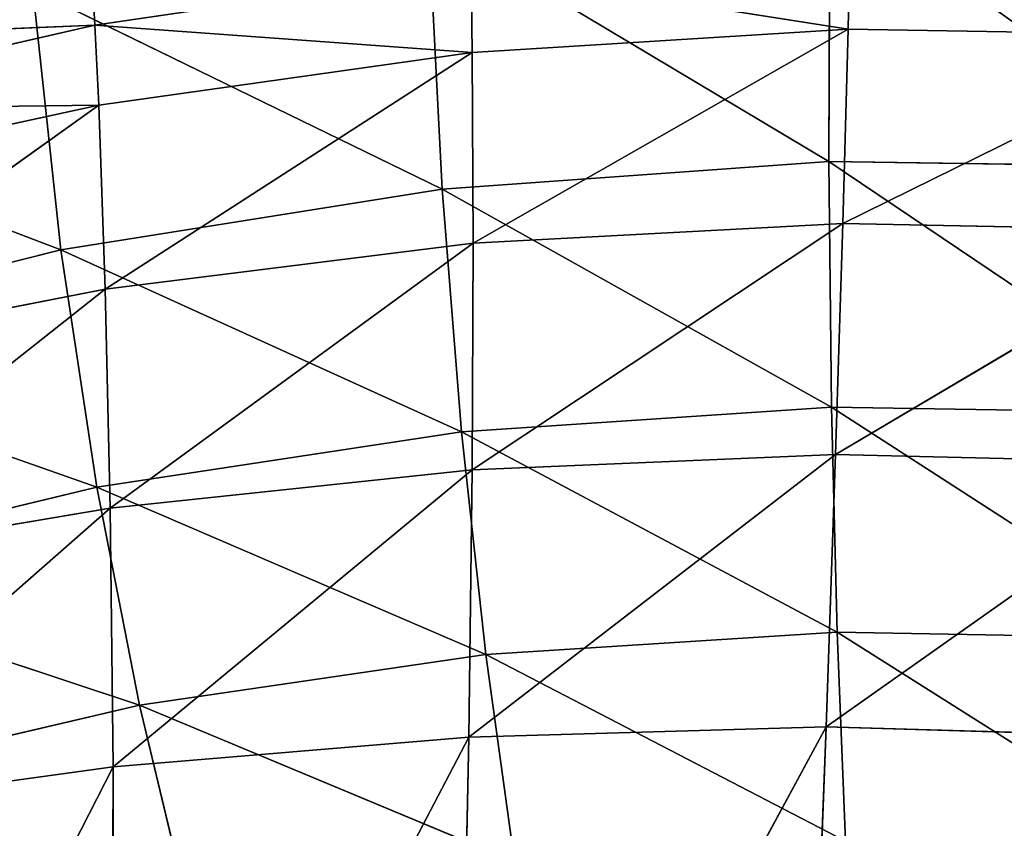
# Model space of a CAD drawing. Extents: x 228 to 329, y 0 to 150.
# Tile 343 of 656: x 277.26 to 278.73, y 54.5 to 55.71. Entities that reach past the tile are written whole.
import ezdxf

# ---------------------------------------------------------------- set-up
doc = ezdxf.new("R2010")
doc.units = 0
doc.header["$LTSCALE"] = 25.4
doc.layers.get('0').update_dxf_attribs({"color": 13, "linetype": 'CONTINUOUS'})

# ---------------------------------------------------------------- blocks, each defined once
blk = doc.blocks.new('SIS-9506-8054_STL_1')
at = {"color": 7}
for p, q in [((49.6756, 84.0265, 95.6286), (49.1623, 84.8661, 96.6333)), ((49.6756, 84.0265, 95.6286), (49.1623, 84.8661, 96.6333)), ((49.6735, 84.8661, 96.605), (49.6756, 84.0265, 95.6286)), ((49.6735, 84.8661, 96.605), (49.6756, 84.0265, 95.6286)), ((49.6735, 84.8661, 96.605), (50.2073, 84.0265, 95.5842)), ((49.6735, 84.8661, 96.605), (50.2073, 84.0265, 95.5842)), ((50.7412, 84.0265, 95.5691), (50.1866, 84.8661, 96.5925)), ((50.1866, 84.8661, 96.5925), (50.2073, 84.0265, 95.5842)), ((50.1866, 84.8661, 96.5925), (50.2073, 84.0265, 95.5842)), ((50.7412, 84.0265, 95.5691), (50.1866, 84.8661, 96.5925)), ((50.7412, 84.0265, 95.5691), (50.7011, 84.8661, 96.5964)), ((50.7412, 84.0265, 95.5691), (50.7011, 84.8661, 96.5964)), ((49.6756, 84.0265, 95.6286), (49.1476, 84.0265, 95.7012)), ((49.6756, 84.0265, 95.6286), (49.1476, 84.0265, 95.7012)), ((49.6713, 83.6652, 95.2421), (49.1476, 84.0265, 95.7012)), ((49.6713, 83.6652, 95.2421), (49.1476, 84.0265, 95.7012)), ((49.6756, 84.0265, 95.6286), (49.6713, 83.6652, 95.2421)), ((49.6756, 84.0265, 95.6286), (49.6713, 83.6652, 95.2421)), ((49.6756, 84.0265, 95.6286), (50.212, 83.6652, 95.1846)), ((49.6756, 84.0265, 95.6286), (50.212, 83.6652, 95.1846)), ((49.6756, 84.0265, 95.6286), (50.2073, 84.0265, 95.5842)), ((49.6756, 84.0265, 95.6286), (50.2073, 84.0265, 95.5842)), ((50.2073, 84.0265, 95.5842), (50.212, 83.6652, 95.1846)), ((50.2073, 84.0265, 95.5842), (50.7553, 83.6652, 95.1619)), ((50.2073, 84.0265, 95.5842), (50.212, 83.6652, 95.1846)), ((50.7412, 84.0265, 95.5691), (50.2073, 84.0265, 95.5842)), ((50.7412, 84.0265, 95.5691), (50.2073, 84.0265, 95.5842)), ((50.2073, 84.0265, 95.5842), (50.7553, 83.6652, 95.1619)), ((51.2994, 83.6652, 95.1749), (50.7412, 84.0265, 95.5691)), ((50.7412, 84.0265, 95.5691), (51.2758, 84.0265, 95.5844)), ((50.7412, 84.0265, 95.5691), (51.2758, 84.0265, 95.5844)), ((50.7412, 84.0265, 95.5691), (50.7553, 83.6652, 95.1619)), ((50.7412, 84.0265, 95.5691), (50.7553, 83.6652, 95.1619)), ((51.2994, 83.6652, 95.1749), (50.7412, 84.0265, 95.5691)), ((49.6713, 83.6652, 95.2421), (49.1352, 83.6652, 95.3329)), ((49.6713, 83.6652, 95.2421), (49.1352, 83.6652, 95.3329)), ((49.6639, 83.3151, 94.9146), (49.1352, 83.6652, 95.3329)), ((49.6639, 83.3151, 94.9146), (49.1352, 83.6652, 95.3329)), ((49.6713, 83.6652, 95.2421), (49.6639, 83.3151, 94.9146)), ((49.6713, 83.6652, 95.2421), (49.6639, 83.3151, 94.9146)), ((49.6713, 83.6652, 95.2421), (50.2134, 83.3151, 94.8458)), ((49.6713, 83.6652, 95.2421), (50.2134, 83.3151, 94.8458)), ((49.6713, 83.6652, 95.2421), (50.212, 83.6652, 95.1846)), ((49.6713, 83.6652, 95.2421), (50.212, 83.6652, 95.1846)), ((50.212, 83.6652, 95.1846), (50.2134, 83.3151, 94.8458)), ((50.7553, 83.6652, 95.1619), (50.212, 83.6652, 95.1846)), ((50.7553, 83.6652, 95.1619), (50.212, 83.6652, 95.1846)), ((50.766, 83.3151, 94.8165), (50.212, 83.6652, 95.1846)), ((50.766, 83.3151, 94.8165), (50.212, 83.6652, 95.1846)), ((50.212, 83.6652, 95.1846), (50.2134, 83.3151, 94.8458)), ((50.7553, 83.6652, 95.1619), (50.766, 83.3151, 94.8165)), ((50.7553, 83.6652, 95.1619), (50.766, 83.3151, 94.8165)), ((50.7553, 83.6652, 95.1619), (51.3194, 83.3151, 94.8277)), ((51.2994, 83.6652, 95.1749), (50.7553, 83.6652, 95.1619)), ((51.2994, 83.6652, 95.1749), (50.7553, 83.6652, 95.1619)), ((50.7553, 83.6652, 95.1619), (51.3194, 83.3151, 94.8277)), ((49.6639, 83.3151, 94.9146), (49.1201, 83.3151, 95.0213)), ((49.6639, 83.3151, 94.9146), (49.1201, 83.3151, 95.0213)), ((49.6541, 82.9504, 94.6396), (49.1201, 83.3151, 95.0213)), ((49.6541, 82.9504, 94.6396), (49.1201, 83.3151, 95.0213)), ((49.6639, 83.3151, 94.9146), (49.6541, 82.9504, 94.6396)), ((49.6639, 83.3151, 94.9146), (49.6541, 82.9504, 94.6396)), ((49.6639, 83.3151, 94.9146), (50.2121, 82.9504, 94.5612)), ((49.6639, 83.3151, 94.9146), (50.2121, 82.9504, 94.5612)), ((49.6639, 83.3151, 94.9146), (50.2134, 83.3151, 94.8458)), ((49.6639, 83.3151, 94.9146), (50.2134, 83.3151, 94.8458)), ((50.2134, 83.3151, 94.8458), (50.2121, 82.9504, 94.5612)), ((50.2134, 83.3151, 94.8458), (50.2121, 82.9504, 94.5612)), ((50.766, 83.3151, 94.8165), (50.2134, 83.3151, 94.8458)), ((50.766, 83.3151, 94.8165), (50.2134, 83.3151, 94.8458)), ((50.7738, 82.9504, 94.5262), (50.2134, 83.3151, 94.8458)), ((50.7738, 82.9504, 94.5262), (50.2134, 83.3151, 94.8458)), ((50.766, 83.3151, 94.8165), (50.7738, 82.9504, 94.5262)), ((50.766, 83.3151, 94.8165), (50.7738, 82.9504, 94.5262)), ((50.766, 83.3151, 94.8165), (51.3362, 82.9504, 94.5358)), ((50.766, 83.3151, 94.8165), (51.3362, 82.9504, 94.5358)), ((50.766, 83.3151, 94.8165), (51.3194, 83.3151, 94.8277)), ((50.766, 83.3151, 94.8165), (51.3194, 83.3151, 94.8277)), ((49.6541, 82.9504, 94.6396), (49.0933, 82.745, 94.6468)), ((49.6541, 82.9504, 94.6396), (49.0933, 82.745, 94.6468)), ((49.6541, 82.9504, 94.6396), (49.1027, 82.9504, 94.7601)), ((49.6541, 82.9504, 94.6396), (49.1027, 82.9504, 94.7601)), ((49.6541, 82.9504, 94.6396), (49.6484, 82.745, 94.5202)), ((49.6541, 82.9504, 94.6396), (49.6484, 82.745, 94.5202)), ((50.2121, 82.9504, 94.5612), (49.6484, 82.745, 94.5202)), ((50.2121, 82.9504, 94.5612), (49.6484, 82.745, 94.5202)), ((49.6541, 82.9504, 94.6396), (50.2121, 82.9504, 94.5612)), ((49.6541, 82.9504, 94.6396), (50.2121, 82.9504, 94.5612)), ((50.7738, 82.9504, 94.5262), (50.2106, 82.745, 94.4374)), ((50.2106, 82.745, 94.4374), (50.2121, 82.9504, 94.5612)), ((50.2106, 82.745, 94.4374), (50.2121, 82.9504, 94.5612)), ((50.7738, 82.9504, 94.5262), (50.2106, 82.745, 94.4374)), ((50.7738, 82.9504, 94.5262), (50.2121, 82.9504, 94.5612)), ((50.7738, 82.9504, 94.5262), (50.2121, 82.9504, 94.5612)), ((50.7738, 82.9504, 94.5262), (50.7766, 82.745, 94.3999)), ((50.7738, 82.9504, 94.5262), (50.7766, 82.745, 94.3999)), ((50.7738, 82.9504, 94.5262), (51.3362, 82.9504, 94.5358)), ((50.7738, 82.9504, 94.5262), (51.3362, 82.9504, 94.5358)), ((49.6484, 82.745, 94.5202), (49.0835, 82.5121, 94.5442)), ((49.6484, 82.745, 94.5202), (49.0835, 82.5121, 94.5442)), ((49.0933, 82.745, 94.6468), (49.6484, 82.745, 94.5202)), ((49.0933, 82.745, 94.6468), (49.6484, 82.745, 94.5202)), ((49.6422, 82.5121, 94.4119), (49.6484, 82.745, 94.5202)), ((49.6422, 82.5121, 94.4119), (49.6484, 82.745, 94.5202)), ((50.2106, 82.745, 94.4374), (49.6484, 82.745, 94.5202)), ((50.2106, 82.745, 94.4374), (49.6484, 82.745, 94.5202)), ((48.978, 62.6835, 94.6201), (49.5977, 62.4863, 94.856)), ((48.978, 62.6835, 94.6201), (49.5977, 62.4863, 94.856)), ((49.5556, 62.6835, 94.4667), (49.5977, 62.4863, 94.856)), ((49.5556, 62.6835, 94.4667), (49.5977, 62.4863, 94.856)), ((49.5556, 62.6835, 94.4667), (50.1675, 62.4863, 94.7652)), ((49.5556, 62.6835, 94.4667), (50.1675, 62.4863, 94.7652)), ((50.7451, 62.4863, 94.7241), (50.147, 62.6835, 94.3665)), ((50.7451, 62.4863, 94.7241), (50.147, 62.6835, 94.3665)), ((50.1675, 62.4863, 94.7652), (50.147, 62.6835, 94.3665)), ((50.1675, 62.4863, 94.7652), (50.147, 62.6835, 94.3665)), ((50.7465, 62.6835, 94.3201), (50.7451, 62.4863, 94.7241)), ((50.7465, 62.6835, 94.3201), (50.7451, 62.4863, 94.7241)), ((49.0413, 62.4863, 94.996), (49.6512, 62.3483, 95.2106)), ((49.0413, 62.4863, 94.996), (49.6512, 62.3483, 95.2106)), ((49.0413, 62.4863, 94.996), (49.5977, 62.4863, 94.856)), ((49.0413, 62.4863, 94.996), (49.5977, 62.4863, 94.856)), ((49.5977, 62.4863, 94.856), (49.6512, 62.3483, 95.2106)), ((49.5977, 62.4863, 94.856), (49.6512, 62.3483, 95.2106)), ((49.5977, 62.4863, 94.856), (50.1963, 62.3483, 95.1279)), ((49.5977, 62.4863, 94.856), (50.1963, 62.3483, 95.1279)), ((49.5977, 62.4863, 94.856), (50.1675, 62.4863, 94.7652)), ((49.5977, 62.4863, 94.856), (50.1675, 62.4863, 94.7652)), ((50.7451, 62.4863, 94.7241), (50.1675, 62.4863, 94.7652)), ((50.7451, 62.4863, 94.7241), (50.1675, 62.4863, 94.7652)), ((50.7489, 62.3483, 95.0911), (50.1675, 62.4863, 94.7652)), ((50.7489, 62.3483, 95.0911), (50.1675, 62.4863, 94.7652)), ((50.1963, 62.3483, 95.1279), (50.1675, 62.4863, 94.7652)), ((50.1963, 62.3483, 95.1279), (50.1675, 62.4863, 94.7652)), ((50.7451, 62.4863, 94.7241), (50.7489, 62.3483, 95.0911)), ((50.7451, 62.4863, 94.7241), (50.7489, 62.3483, 95.0911)), ((50.7451, 62.4863, 94.7241), (51.3037, 62.3483, 95.1001)), ((50.7451, 62.4863, 94.7241), (51.3037, 62.3483, 95.1001)), ((50.7451, 62.4863, 94.7241), (51.3248, 62.4863, 94.7327)), ((50.7451, 62.4863, 94.7241), (51.3248, 62.4863, 94.7327)), ((49.1188, 62.3483, 95.3389), (49.715, 62.2577, 95.5366)), ((49.1188, 62.3483, 95.3389), (49.715, 62.2577, 95.5366)), ((49.1188, 62.3483, 95.3389), (49.6512, 62.3483, 95.2106)), ((49.1188, 62.3483, 95.3389), (49.6512, 62.3483, 95.2106)), ((49.6512, 62.3483, 95.2106), (49.715, 62.2577, 95.5366)), ((49.6512, 62.3483, 95.2106), (49.715, 62.2577, 95.5366)), ((49.6512, 62.3483, 95.2106), (50.2326, 62.2577, 95.4608)), ((49.6512, 62.3483, 95.2106), (50.2326, 62.2577, 95.4608)), ((49.6512, 62.3483, 95.2106), (50.1963, 62.3483, 95.1279)), ((49.6512, 62.3483, 95.2106), (50.1963, 62.3483, 95.1279)), ((50.7489, 62.3483, 95.0911), (50.1963, 62.3483, 95.1279)), ((50.7489, 62.3483, 95.0911), (50.1963, 62.3483, 95.1279)), ((50.7574, 62.2577, 95.4275), (50.1963, 62.3483, 95.1279)), ((50.7574, 62.2577, 95.4275), (50.1963, 62.3483, 95.1279)), ((50.2326, 62.2577, 95.4608), (50.1963, 62.3483, 95.1279)), ((50.2326, 62.2577, 95.4608), (50.1963, 62.3483, 95.1279)), ((50.7489, 62.3483, 95.0911), (50.7574, 62.2577, 95.4275)), ((50.7489, 62.3483, 95.0911), (50.7574, 62.2577, 95.4275)), ((50.7489, 62.3483, 95.0911), (51.2843, 62.2577, 95.4367)), ((50.7489, 62.3483, 95.0911), (51.2843, 62.2577, 95.4367)), ((50.7489, 62.3483, 95.0911), (51.3037, 62.3483, 95.1001)), ((50.7489, 62.3483, 95.0911), (51.3037, 62.3483, 95.1001)), ((49.2093, 62.2577, 95.6548), (49.715, 62.2577, 95.5366)), ((49.2093, 62.2577, 95.6548), (49.715, 62.2577, 95.5366)), ((49.715, 62.2577, 95.5366), (49.7879, 62.2026, 95.8403)), ((49.715, 62.2577, 95.5366), (49.7879, 62.2026, 95.8403)), ((49.715, 62.2577, 95.5366), (50.2756, 62.2026, 95.7703)), ((49.715, 62.2577, 95.5366), (50.2756, 62.2026, 95.7703)), ((49.715, 62.2577, 95.5366), (50.2326, 62.2577, 95.4608)), ((49.715, 62.2577, 95.5366), (50.2326, 62.2577, 95.4608)), ((50.7574, 62.2577, 95.4275), (50.2326, 62.2577, 95.4608)), ((50.7574, 62.2577, 95.4275), (50.2326, 62.2577, 95.4608)), ((50.7699, 62.2026, 95.7399), (50.2326, 62.2577, 95.4608)), ((50.7699, 62.2026, 95.7399), (50.2326, 62.2577, 95.4608)), ((50.2756, 62.2026, 95.7703), (50.2326, 62.2577, 95.4608)), ((50.2756, 62.2026, 95.7703), (50.2326, 62.2577, 95.4608)), ((50.7574, 62.2577, 95.4275), (50.7699, 62.2026, 95.7399)), ((50.7574, 62.2577, 95.4275), (50.7699, 62.2026, 95.7399)), ((50.7574, 62.2577, 95.4275), (51.2663, 62.2026, 95.7489)), ((50.7574, 62.2577, 95.4275), (51.2663, 62.2026, 95.7489)), ((50.7574, 62.2577, 95.4275), (51.2843, 62.2577, 95.4367)), ((50.7574, 62.2577, 95.4275), (51.2843, 62.2577, 95.4367))]:
    blk.add_line(p, q, dxfattribs=at)
mesh = blk.add_polyface(dxfattribs=at)
corners = [(49.1623, 84.8661, 96.6333), (49.6756, 84.0265, 95.6286), (49.1476, 84.0265, 95.7012)]
mesh.append_faces([[corners[k] for k in face] for face in [(0, 1, 2)]], dxfattribs={"color": 7})
mesh = blk.add_polyface(dxfattribs=at)
corners = [(49.1623, 84.8661, 96.6333), (49.6735, 84.8661, 96.605), (49.6756, 84.0265, 95.6286)]
mesh.append_faces([[corners[k] for k in face] for face in [(0, 1, 2)]], dxfattribs={"color": 7})
mesh = blk.add_polyface(dxfattribs=at)
corners = [(49.6735, 84.8661, 96.605), (50.2073, 84.0265, 95.5842), (49.6756, 84.0265, 95.6286)]
mesh.append_faces([[corners[k] for k in face] for face in [(0, 1, 2)]], dxfattribs={"color": 7})
mesh = blk.add_polyface(dxfattribs=at)
corners = [(49.6735, 84.8661, 96.605), (50.1866, 84.8661, 96.5925), (50.2073, 84.0265, 95.5842)]
mesh.append_faces([[corners[k] for k in face] for face in [(0, 1, 2)]], dxfattribs={"color": 7})
mesh = blk.add_polyface(dxfattribs=at)
corners = [(50.7011, 84.8661, 96.5964), (50.7412, 84.0265, 95.5691), (50.1866, 84.8661, 96.5925)]
mesh.append_faces([[corners[k] for k in face] for face in [(0, 1, 2)]], dxfattribs={"color": 7})
mesh = blk.add_polyface(dxfattribs=at)
corners = [(50.1866, 84.8661, 96.5925), (50.7412, 84.0265, 95.5691), (50.2073, 84.0265, 95.5842)]
mesh.append_faces([[corners[k] for k in face] for face in [(0, 1, 2)]], dxfattribs={"color": 7})
mesh = blk.add_polyface(dxfattribs=at)
corners = [(51.2164, 84.8661, 96.6174), (51.2758, 84.0265, 95.5844), (50.7011, 84.8661, 96.5964)]
mesh.append_faces([[corners[k] for k in face] for face in [(0, 1, 2)]], dxfattribs={"color": 7})
mesh = blk.add_polyface(dxfattribs=at)
corners = [(50.7011, 84.8661, 96.5964), (51.2758, 84.0265, 95.5844), (50.7412, 84.0265, 95.5691)]
mesh.append_faces([[corners[k] for k in face] for face in [(0, 1, 2)]], dxfattribs={"color": 7})
mesh = blk.add_polyface(dxfattribs=at)
corners = [(49.1476, 84.0265, 95.7012), (49.6713, 83.6652, 95.2421), (49.1352, 83.6652, 95.3329)]
mesh.append_faces([[corners[k] for k in face] for face in [(0, 1, 2)]], dxfattribs={"color": 7})
mesh = blk.add_polyface(dxfattribs=at)
corners = [(49.1476, 84.0265, 95.7012), (49.6756, 84.0265, 95.6286), (49.6713, 83.6652, 95.2421)]
mesh.append_faces([[corners[k] for k in face] for face in [(0, 1, 2)]], dxfattribs={"color": 7})
mesh = blk.add_polyface(dxfattribs=at)
corners = [(49.6756, 84.0265, 95.6286), (50.212, 83.6652, 95.1846), (49.6713, 83.6652, 95.2421)]
mesh.append_faces([[corners[k] for k in face] for face in [(0, 1, 2)]], dxfattribs={"color": 7})
mesh = blk.add_polyface(dxfattribs=at)
corners = [(49.6756, 84.0265, 95.6286), (50.2073, 84.0265, 95.5842), (50.212, 83.6652, 95.1846)]
mesh.append_faces([[corners[k] for k in face] for face in [(0, 1, 2)]], dxfattribs={"color": 7})
mesh = blk.add_polyface(dxfattribs=at)
corners = [(50.2073, 84.0265, 95.5842), (50.7553, 83.6652, 95.1619), (50.212, 83.6652, 95.1846)]
mesh.append_faces([[corners[k] for k in face] for face in [(0, 1, 2)]], dxfattribs={"color": 7})
mesh = blk.add_polyface(dxfattribs=at)
corners = [(50.2073, 84.0265, 95.5842), (50.7412, 84.0265, 95.5691), (50.7553, 83.6652, 95.1619)]
mesh.append_faces([[corners[k] for k in face] for face in [(0, 1, 2)]], dxfattribs={"color": 7})
mesh = blk.add_polyface(dxfattribs=at)
corners = [(51.2758, 84.0265, 95.5844), (51.2994, 83.6652, 95.1749), (50.7412, 84.0265, 95.5691)]
mesh.append_faces([[corners[k] for k in face] for face in [(0, 1, 2)]], dxfattribs={"color": 7})
mesh = blk.add_polyface(dxfattribs=at)
corners = [(50.7412, 84.0265, 95.5691), (51.2994, 83.6652, 95.1749), (50.7553, 83.6652, 95.1619)]
mesh.append_faces([[corners[k] for k in face] for face in [(0, 1, 2)]], dxfattribs={"color": 7})
mesh = blk.add_polyface(dxfattribs=at)
corners = [(49.6639, 83.3151, 94.9146), (49.1201, 83.3151, 95.0213), (49.1352, 83.6652, 95.3329)]
mesh.append_faces([[corners[k] for k in face] for face in [(0, 1, 2)]], dxfattribs={"color": 7})
mesh = blk.add_polyface(dxfattribs=at)
corners = [(49.6713, 83.6652, 95.2421), (49.6639, 83.3151, 94.9146), (49.1352, 83.6652, 95.3329)]
mesh.append_faces([[corners[k] for k in face] for face in [(0, 1, 2)]], dxfattribs={"color": 7})
mesh = blk.add_polyface(dxfattribs=at)
corners = [(50.2134, 83.3151, 94.8458), (49.6639, 83.3151, 94.9146), (49.6713, 83.6652, 95.2421)]
mesh.append_faces([[corners[k] for k in face] for face in [(0, 1, 2)]], dxfattribs={"color": 7})
mesh = blk.add_polyface(dxfattribs=at)
corners = [(50.2134, 83.3151, 94.8458), (49.6713, 83.6652, 95.2421), (50.212, 83.6652, 95.1846)]
mesh.append_faces([[corners[k] for k in face] for face in [(0, 1, 2)]], dxfattribs={"color": 7})
mesh = blk.add_polyface(dxfattribs=at)
corners = [(50.766, 83.3151, 94.8165), (50.212, 83.6652, 95.1846), (50.7553, 83.6652, 95.1619)]
mesh.append_faces([[corners[k] for k in face] for face in [(0, 1, 2)]], dxfattribs={"color": 7})
mesh = blk.add_polyface(dxfattribs=at)
corners = [(50.766, 83.3151, 94.8165), (50.2134, 83.3151, 94.8458), (50.212, 83.6652, 95.1846)]
mesh.append_faces([[corners[k] for k in face] for face in [(0, 1, 2)]], dxfattribs={"color": 7})
mesh = blk.add_polyface(dxfattribs=at)
corners = [(51.3194, 83.3151, 94.8277), (50.766, 83.3151, 94.8165), (50.7553, 83.6652, 95.1619)]
mesh.append_faces([[corners[k] for k in face] for face in [(0, 1, 2)]], dxfattribs={"color": 7})
mesh = blk.add_polyface(dxfattribs=at)
corners = [(51.3194, 83.3151, 94.8277), (50.7553, 83.6652, 95.1619), (51.2994, 83.6652, 95.1749)]
mesh.append_faces([[corners[k] for k in face] for face in [(0, 1, 2)]], dxfattribs={"color": 7})
mesh = blk.add_polyface(dxfattribs=at)
corners = [(49.6541, 82.9504, 94.6396), (49.1027, 82.9504, 94.7601), (49.1201, 83.3151, 95.0213)]
mesh.append_faces([[corners[k] for k in face] for face in [(0, 1, 2)]], dxfattribs={"color": 7})
mesh = blk.add_polyface(dxfattribs=at)
corners = [(49.6639, 83.3151, 94.9146), (49.6541, 82.9504, 94.6396), (49.1201, 83.3151, 95.0213)]
mesh.append_faces([[corners[k] for k in face] for face in [(0, 1, 2)]], dxfattribs={"color": 7})
mesh = blk.add_polyface(dxfattribs=at)
corners = [(50.2121, 82.9504, 94.5612), (49.6541, 82.9504, 94.6396), (49.6639, 83.3151, 94.9146)]
mesh.append_faces([[corners[k] for k in face] for face in [(0, 1, 2)]], dxfattribs={"color": 7})
mesh = blk.add_polyface(dxfattribs=at)
corners = [(50.2134, 83.3151, 94.8458), (50.2121, 82.9504, 94.5612), (49.6639, 83.3151, 94.9146)]
mesh.append_faces([[corners[k] for k in face] for face in [(0, 1, 2)]], dxfattribs={"color": 7})
mesh = blk.add_polyface(dxfattribs=at)
corners = [(50.7738, 82.9504, 94.5262), (50.2121, 82.9504, 94.5612), (50.2134, 83.3151, 94.8458)]
mesh.append_faces([[corners[k] for k in face] for face in [(0, 1, 2)]], dxfattribs={"color": 7})
mesh = blk.add_polyface(dxfattribs=at)
corners = [(50.7738, 82.9504, 94.5262), (50.2134, 83.3151, 94.8458), (50.766, 83.3151, 94.8165)]
mesh.append_faces([[corners[k] for k in face] for face in [(0, 1, 2)]], dxfattribs={"color": 7})
mesh = blk.add_polyface(dxfattribs=at)
corners = [(51.3362, 82.9504, 94.5358), (50.7738, 82.9504, 94.5262), (50.766, 83.3151, 94.8165)]
mesh.append_faces([[corners[k] for k in face] for face in [(0, 1, 2)]], dxfattribs={"color": 7})
mesh = blk.add_polyface(dxfattribs=at)
corners = [(51.3362, 82.9504, 94.5358), (50.766, 83.3151, 94.8165), (51.3194, 83.3151, 94.8277)]
mesh.append_faces([[corners[k] for k in face] for face in [(0, 1, 2)]], dxfattribs={"color": 7})
mesh = blk.add_polyface(dxfattribs=at)
corners = [(49.6541, 82.9504, 94.6396), (49.0933, 82.745, 94.6468), (49.1027, 82.9504, 94.7601)]
mesh.append_faces([[corners[k] for k in face] for face in [(0, 1, 2)]], dxfattribs={"color": 7})
mesh = blk.add_polyface(dxfattribs=at)
corners = [(49.6541, 82.9504, 94.6396), (49.6484, 82.745, 94.5202), (49.0933, 82.745, 94.6468)]
mesh.append_faces([[corners[k] for k in face] for face in [(0, 1, 2)]], dxfattribs={"color": 7})
mesh = blk.add_polyface(dxfattribs=at)
corners = [(50.2121, 82.9504, 94.5612), (49.6484, 82.745, 94.5202), (49.6541, 82.9504, 94.6396)]
mesh.append_faces([[corners[k] for k in face] for face in [(0, 1, 2)]], dxfattribs={"color": 7})
mesh = blk.add_polyface(dxfattribs=at)
corners = [(50.2121, 82.9504, 94.5612), (50.2106, 82.745, 94.4374), (49.6484, 82.745, 94.5202)]
mesh.append_faces([[corners[k] for k in face] for face in [(0, 1, 2)]], dxfattribs={"color": 7})
mesh = blk.add_polyface(dxfattribs=at)
corners = [(50.7738, 82.9504, 94.5262), (50.2106, 82.745, 94.4374), (50.2121, 82.9504, 94.5612)]
mesh.append_faces([[corners[k] for k in face] for face in [(0, 1, 2)]], dxfattribs={"color": 7})
mesh = blk.add_polyface(dxfattribs=at)
corners = [(50.7766, 82.745, 94.3999), (50.2106, 82.745, 94.4374), (50.7738, 82.9504, 94.5262)]
mesh.append_faces([[corners[k] for k in face] for face in [(0, 1, 2)]], dxfattribs={"color": 7})
mesh = blk.add_polyface(dxfattribs=at)
corners = [(51.3362, 82.9504, 94.5358), (50.7766, 82.745, 94.3999), (50.7738, 82.9504, 94.5262)]
mesh.append_faces([[corners[k] for k in face] for face in [(0, 1, 2)]], dxfattribs={"color": 7})
mesh = blk.add_polyface(dxfattribs=at)
corners = [(51.3435, 82.745, 94.4089), (50.7766, 82.745, 94.3999), (51.3362, 82.9504, 94.5358)]
mesh.append_faces([[corners[k] for k in face] for face in [(0, 1, 2)]], dxfattribs={"color": 7})
mesh = blk.add_polyface(dxfattribs=at)
corners = [(49.6484, 82.745, 94.5202), (49.0835, 82.5121, 94.5442), (49.0933, 82.745, 94.6468)]
mesh.append_faces([[corners[k] for k in face] for face in [(0, 1, 2)]], dxfattribs={"color": 7})
mesh = blk.add_polyface(dxfattribs=at)
corners = [(49.6484, 82.745, 94.5202), (49.6422, 82.5121, 94.4119), (49.0835, 82.5121, 94.5442)]
mesh.append_faces([[corners[k] for k in face] for face in [(0, 1, 2)]], dxfattribs={"color": 7})
mesh = blk.add_polyface(dxfattribs=at)
corners = [(50.2106, 82.745, 94.4374), (49.6422, 82.5121, 94.4119), (49.6484, 82.745, 94.5202)]
mesh.append_faces([[corners[k] for k in face] for face in [(0, 1, 2)]], dxfattribs={"color": 7})
mesh = blk.add_polyface(dxfattribs=at)
corners = [(49.6422, 82.5121, 94.4119), (49.0733, 82.2448, 94.4517), (49.0835, 82.5121, 94.5442)]
mesh.append_faces([[corners[k] for k in face] for face in [(0, 1, 2)]], dxfattribs={"color": 7})
mesh = blk.add_polyface(dxfattribs=at)
corners = [(48.978, 62.6835, 94.6201), (48.952, 62.8099, 94.4189), (49.5391, 62.8099, 94.258)]
mesh.append_faces([[corners[k] for k in face] for face in [(0, 1, 2)]], dxfattribs={"color": 7})
mesh = blk.add_polyface(dxfattribs=at)
corners = [(48.978, 62.6835, 94.6201), (49.5391, 62.8099, 94.258), (49.5556, 62.6835, 94.4667)]
mesh.append_faces([[corners[k] for k in face] for face in [(0, 1, 2)]], dxfattribs={"color": 7})
mesh = blk.add_polyface(dxfattribs=at)
corners = [(49.0413, 62.4863, 94.996), (48.978, 62.6835, 94.6201), (49.5977, 62.4863, 94.856)]
mesh.append_faces([[corners[k] for k in face] for face in [(0, 1, 2)]], dxfattribs={"color": 7})
mesh = blk.add_polyface(dxfattribs=at)
corners = [(49.5977, 62.4863, 94.856), (48.978, 62.6835, 94.6201), (49.5556, 62.6835, 94.4667)]
mesh.append_faces([[corners[k] for k in face] for face in [(0, 1, 2)]], dxfattribs={"color": 7})
mesh = blk.add_polyface(dxfattribs=at)
corners = [(49.5977, 62.4863, 94.856), (49.5556, 62.6835, 94.4667), (50.1675, 62.4863, 94.7652)]
mesh.append_faces([[corners[k] for k in face] for face in [(0, 1, 2)]], dxfattribs={"color": 7})
mesh = blk.add_polyface(dxfattribs=at)
corners = [(50.1675, 62.4863, 94.7652), (49.5556, 62.6835, 94.4667), (50.147, 62.6835, 94.3665)]
mesh.append_faces([[corners[k] for k in face] for face in [(0, 1, 2)]], dxfattribs={"color": 7})
mesh = blk.add_polyface(dxfattribs=at)
corners = [(50.7451, 62.4863, 94.7241), (50.147, 62.6835, 94.3665), (50.7465, 62.6835, 94.3201)]
mesh.append_faces([[corners[k] for k in face] for face in [(0, 1, 2)]], dxfattribs={"color": 7})
mesh = blk.add_polyface(dxfattribs=at)
corners = [(50.1675, 62.4863, 94.7652), (50.147, 62.6835, 94.3665), (50.7451, 62.4863, 94.7241)]
mesh.append_faces([[corners[k] for k in face] for face in [(0, 1, 2)]], dxfattribs={"color": 7})
mesh = blk.add_polyface(dxfattribs=at)
corners = [(51.3248, 62.4863, 94.7327), (50.7451, 62.4863, 94.7241), (50.7465, 62.6835, 94.3201)]
mesh.append_faces([[corners[k] for k in face] for face in [(0, 1, 2)]], dxfattribs={"color": 7})
mesh = blk.add_polyface(dxfattribs=at)
corners = [(51.3248, 62.4863, 94.7327), (50.7465, 62.6835, 94.3201), (51.3481, 62.6835, 94.3277)]
mesh.append_faces([[corners[k] for k in face] for face in [(0, 1, 2)]], dxfattribs={"color": 7})
mesh = blk.add_polyface(dxfattribs=at)
corners = [(49.1188, 62.3483, 95.3389), (49.0413, 62.4863, 94.996), (49.6512, 62.3483, 95.2106)]
mesh.append_faces([[corners[k] for k in face] for face in [(0, 1, 2)]], dxfattribs={"color": 7})
mesh = blk.add_polyface(dxfattribs=at)
corners = [(49.6512, 62.3483, 95.2106), (49.0413, 62.4863, 94.996), (49.5977, 62.4863, 94.856)]
mesh.append_faces([[corners[k] for k in face] for face in [(0, 1, 2)]], dxfattribs={"color": 7})
mesh = blk.add_polyface(dxfattribs=at)
corners = [(49.6512, 62.3483, 95.2106), (49.5977, 62.4863, 94.856), (50.1963, 62.3483, 95.1279)]
mesh.append_faces([[corners[k] for k in face] for face in [(0, 1, 2)]], dxfattribs={"color": 7})
mesh = blk.add_polyface(dxfattribs=at)
corners = [(50.1963, 62.3483, 95.1279), (49.5977, 62.4863, 94.856), (50.1675, 62.4863, 94.7652)]
mesh.append_faces([[corners[k] for k in face] for face in [(0, 1, 2)]], dxfattribs={"color": 7})
mesh = blk.add_polyface(dxfattribs=at)
corners = [(50.7489, 62.3483, 95.0911), (50.1675, 62.4863, 94.7652), (50.7451, 62.4863, 94.7241)]
mesh.append_faces([[corners[k] for k in face] for face in [(0, 1, 2)]], dxfattribs={"color": 7})
mesh = blk.add_polyface(dxfattribs=at)
corners = [(50.1963, 62.3483, 95.1279), (50.1675, 62.4863, 94.7652), (50.7489, 62.3483, 95.0911)]
mesh.append_faces([[corners[k] for k in face] for face in [(0, 1, 2)]], dxfattribs={"color": 7})
mesh = blk.add_polyface(dxfattribs=at)
corners = [(51.3037, 62.3483, 95.1001), (50.7489, 62.3483, 95.0911), (50.7451, 62.4863, 94.7241)]
mesh.append_faces([[corners[k] for k in face] for face in [(0, 1, 2)]], dxfattribs={"color": 7})
mesh = blk.add_polyface(dxfattribs=at)
corners = [(51.3037, 62.3483, 95.1001), (50.7451, 62.4863, 94.7241), (51.3248, 62.4863, 94.7327)]
mesh.append_faces([[corners[k] for k in face] for face in [(0, 1, 2)]], dxfattribs={"color": 7})
mesh = blk.add_polyface(dxfattribs=at)
corners = [(49.2093, 62.2577, 95.6548), (49.1188, 62.3483, 95.3389), (49.715, 62.2577, 95.5366)]
mesh.append_faces([[corners[k] for k in face] for face in [(0, 1, 2)]], dxfattribs={"color": 7})
mesh = blk.add_polyface(dxfattribs=at)
corners = [(49.715, 62.2577, 95.5366), (49.1188, 62.3483, 95.3389), (49.6512, 62.3483, 95.2106)]
mesh.append_faces([[corners[k] for k in face] for face in [(0, 1, 2)]], dxfattribs={"color": 7})
mesh = blk.add_polyface(dxfattribs=at)
corners = [(49.715, 62.2577, 95.5366), (49.6512, 62.3483, 95.2106), (50.2326, 62.2577, 95.4608)]
mesh.append_faces([[corners[k] for k in face] for face in [(0, 1, 2)]], dxfattribs={"color": 7})
mesh = blk.add_polyface(dxfattribs=at)
corners = [(50.2326, 62.2577, 95.4608), (49.6512, 62.3483, 95.2106), (50.1963, 62.3483, 95.1279)]
mesh.append_faces([[corners[k] for k in face] for face in [(0, 1, 2)]], dxfattribs={"color": 7})
mesh = blk.add_polyface(dxfattribs=at)
corners = [(50.7574, 62.2577, 95.4275), (50.1963, 62.3483, 95.1279), (50.7489, 62.3483, 95.0911)]
mesh.append_faces([[corners[k] for k in face] for face in [(0, 1, 2)]], dxfattribs={"color": 7})
mesh = blk.add_polyface(dxfattribs=at)
corners = [(50.2326, 62.2577, 95.4608), (50.1963, 62.3483, 95.1279), (50.7574, 62.2577, 95.4275)]
mesh.append_faces([[corners[k] for k in face] for face in [(0, 1, 2)]], dxfattribs={"color": 7})
mesh = blk.add_polyface(dxfattribs=at)
corners = [(51.2843, 62.2577, 95.4367), (50.7574, 62.2577, 95.4275), (50.7489, 62.3483, 95.0911)]
mesh.append_faces([[corners[k] for k in face] for face in [(0, 1, 2)]], dxfattribs={"color": 7})
mesh = blk.add_polyface(dxfattribs=at)
corners = [(51.2843, 62.2577, 95.4367), (50.7489, 62.3483, 95.0911), (51.3037, 62.3483, 95.1001)]
mesh.append_faces([[corners[k] for k in face] for face in [(0, 1, 2)]], dxfattribs={"color": 7})
mesh = blk.add_polyface(dxfattribs=at)
corners = [(49.7879, 62.2026, 95.8403), (49.2093, 62.2577, 95.6548), (49.715, 62.2577, 95.5366)]
mesh.append_faces([[corners[k] for k in face] for face in [(0, 1, 2)]], dxfattribs={"color": 7})
mesh = blk.add_polyface(dxfattribs=at)
corners = [(49.3115, 62.2026, 95.9495), (49.2093, 62.2577, 95.6548), (49.7879, 62.2026, 95.8403)]
mesh.append_faces([[corners[k] for k in face] for face in [(0, 1, 2)]], dxfattribs={"color": 7})
mesh = blk.add_polyface(dxfattribs=at)
corners = [(49.7879, 62.2026, 95.8403), (49.715, 62.2577, 95.5366), (50.2756, 62.2026, 95.7703)]
mesh.append_faces([[corners[k] for k in face] for face in [(0, 1, 2)]], dxfattribs={"color": 7})
mesh = blk.add_polyface(dxfattribs=at)
corners = [(50.2756, 62.2026, 95.7703), (49.715, 62.2577, 95.5366), (50.2326, 62.2577, 95.4608)]
mesh.append_faces([[corners[k] for k in face] for face in [(0, 1, 2)]], dxfattribs={"color": 7})
mesh = blk.add_polyface(dxfattribs=at)
corners = [(50.7699, 62.2026, 95.7399), (50.2326, 62.2577, 95.4608), (50.7574, 62.2577, 95.4275)]
mesh.append_faces([[corners[k] for k in face] for face in [(0, 1, 2)]], dxfattribs={"color": 7})
mesh = blk.add_polyface(dxfattribs=at)
corners = [(50.2756, 62.2026, 95.7703), (50.2326, 62.2577, 95.4608), (50.7699, 62.2026, 95.7399)]
mesh.append_faces([[corners[k] for k in face] for face in [(0, 1, 2)]], dxfattribs={"color": 7})
mesh = blk.add_polyface(dxfattribs=at)
corners = [(51.2663, 62.2026, 95.7489), (50.7699, 62.2026, 95.7399), (50.7574, 62.2577, 95.4275)]
mesh.append_faces([[corners[k] for k in face] for face in [(0, 1, 2)]], dxfattribs={"color": 7})
mesh = blk.add_polyface(dxfattribs=at)
corners = [(51.2663, 62.2026, 95.7489), (50.7574, 62.2577, 95.4275), (51.2843, 62.2577, 95.4367)]
mesh.append_faces([[corners[k] for k in face] for face in [(0, 1, 2)]], dxfattribs={"color": 7})
at = {"color": 9}
mesh = blk.add_polyface(dxfattribs=at)
corners = [(97.8415, 4.0467, 147), (3.8415, 4.0467, 53), (3.8415, 4.0467, 147)]
mesh.append_faces([[corners[k] for k in face] for face in [(0, 1, 2)]], dxfattribs={"color": 9})
mesh = blk.add_polyface(dxfattribs=at)
corners = [(97.8415, 4.0467, 147), (97.8415, 4.0467, 53), (3.8415, 4.0467, 53)]
mesh.append_faces([[corners[k] for k in face] for face in [(0, 1, 2)]], dxfattribs={"color": 9})
mesh = blk.add_polyface(dxfattribs=at)
corners = [(3.8415, 1.0467, 147), (97.8415, 1.0467, 53), (97.8415, 1.0467, 147)]
mesh.append_faces([[corners[k] for k in face] for face in [(0, 1, 2)]], dxfattribs={"color": 9})
mesh = blk.add_polyface(dxfattribs=at)
corners = [(3.8415, 1.0467, 147), (3.8415, 1.0467, 53), (97.8415, 1.0467, 53)]
mesh.append_faces([[corners[k] for k in face] for face in [(0, 1, 2)]], dxfattribs={"color": 9})

msp = doc.modelspace()

# ---------------------------------------------------------------- block references
at = {"color": 0, "extrusion": (0, -1, -3.33067e-16)}
msp.add_blockref('SIS-9506-8054_STL_1', (227.723, -1.6457, -150.225), dxfattribs=at)

doc.saveas('drawing.dxf')
